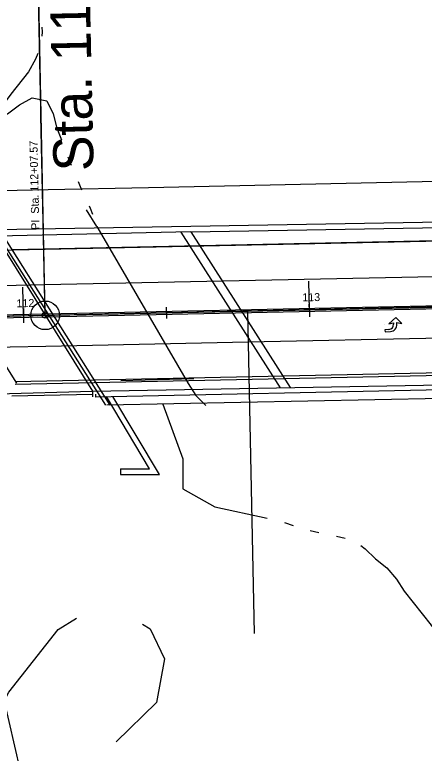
# Model space of a CAD drawing. Extents: x -25029 to 2274964, y -81170 to 687028.
# Drawn here: x -3398 to -3254.8, y -66558.7 to -66300.4 of the extents above; entities that cross this region are included whole.
import ezdxf

# ---------------------------------------------------------------- set-up
doc = ezdxf.new("R2010")
doc.units = 0
for name, color, linetype in [('81911BEA - RW_X_Fee_RW', 7, 'Continuous'), ('AP_X_Runway', 7, 'Continuous'), ('BD_X_Canopy', 7, 'Continuous'), ('BR_X_Rail_Object', 7, 'Continuous'), ('BRIDGE', 7, 'Continuous'), ('Default', 7, 'Continuous'), ('DRIVWY', 7, 'Continuous'), ('DV_X_Corp_Line', 7, 'Continuous'), ('GE_X_CL_100', 7, 'Continuous'), ('GE_X_CL_20', 7, 'Continuous'), ('GK_Visualization', 7, 'Continuous'), ('MT_P_Edge_Line', 7, 'Continuous'), ('MT_P_Lane_Line', 7, 'Continuous'), ('PM_P_Cells', 7, 'Continuous'), ('PM_P_CL_Double_Solid', 7, 'Continuous'), ('PM_P_Stop_Line', 7, 'Continuous'), ('PV_X_Curb', 7, 'Continuous'), ('PV_X_EOP', 7, 'Continuous'), ('RD_X_GR_Rt', 7, 'Continuous'), ('WATER', 7, 'Continuous')]:
    doc.layers.add(name, color=color, linetype=linetype)

msp = doc.modelspace()

# ---------------------------------------------------------------- linework, layer by layer
at = {"layer": '81911BEA - RW_X_Fee_RW'}
msp.add_lwpolyline([(-3880.32, -66372.11), (-3386.39, -66361.55), (-3351.29, -66360.79), (-3175.8, -66357.04)], dxfattribs=at)
at = {"layer": 'AP_X_Runway'}
msp.add_line((-3221.39, -66402.05), (-5080.45, -66441.35), dxfattribs=at)
at = {"layer": 'BD_X_Canopy'}
for p, q in [((-3387.41, -66405.56), (-3390.94, -66231.3)), ((-3316.65, -66404.05), (-3314.3, -66516.83))]:
    msp.add_line(p, q, dxfattribs=at)
at = {"layer": 'BR_X_Rail_Object'}
for p, q in [((-3404.82, -66375.6), (-3171.59, -66371.41)), ((-3336.43, -66376.37), (-3171.55, -66373.41)), ((-3336.43, -66376.37), (-3426.63, -66378.36)), ((-3339.94, -66376.44), (-3305.21, -66430.87)), ((-3336.43, -66376.37), (-3301.7, -66430.81)), ((-3144.09, -66377.42), (-3426.53, -66383.36)), ((-3404.78, -66377.6), (-3370.91, -66432.11)), ((-3115.12, -66422.82), (-3397.92, -66428.77)), ((-3370.91, -66432.11), (-3137.17, -66427.72)), ((-3136.95, -66429.28), (-3369.76, -66434.18)), ((-3370.89, -66433.2), (-3399.04, -66433.79)), ((-3370.91, -66432.11), (-3370.88, -66434.11)), ((-3361.06, -66459.29), (-3361.06, -66461.29))]:
    msp.add_line(p, q, dxfattribs=at)
for points in [[(-3360.93, -66428.32), (-3335.45, -66427.65)], [(-3361.06, -66459.29), (-3350.97, -66459.29), (-3366.01, -66434.01)], [(-3361.06, -66461.29), (-3347.45, -66461.29), (-3363.71, -66433.97)]]:
    msp.add_lwpolyline(points, dxfattribs=at)
at = {"layer": 'BRIDGE'}
msp.add_line((-3132.73, -66432.24), (-3365.79, -66436.98), dxfattribs=at)
at = {"layer": 'Default'}
for p, q in [((-4819.56, -66435.63), (-2645.14, -66389.94)), ((-4644.7, -66431.96), (-2645.14, -66389.94)), ((-3968.34, -66417.25), (-3118.32, -66399.39)), ((-3968.56, -66418.25), (-3118.26, -66400.38)), ((-3295.05, -66401.1), (-3294.95, -66406.1)), ((-3395.03, -66403.2), (-3394.93, -66408.2)), ((-3295, -66403.6), (-3295, -66403.6)), ((-3394.98, -66405.7), (-3394.98, -66405.7)), ((-3369.78, -66433.18), (-3369.76, -66434.18))]:
    msp.add_line(p, q, dxfattribs=at)
for points in [[(-3290, -66403.49), (-3245.01, -66402.55)], [(-3389.98, -66405.59), (-3344.99, -66404.65)], [(-3344.99, -66404.65), (-3300, -66403.7)], [(-3297.5, -66403.65), (-3292.5, -66403.55)], [(-3397.48, -66405.75), (-3392.48, -66405.65)]]:
    msp.add_lwpolyline(points, dxfattribs=at)
at = {"layer": 'DRIVWY'}
for points in [[(-3406.99, -66550.22), (-3400.11, -66537.39), (-3382.81, -66515.51), (-3376.41, -66511.51)], [(-3353.33, -66513.63), (-3350.66, -66515.25), (-3345.66, -66525.73), (-3348.47, -66541.02), (-3362.63, -66554.75)]]:
    msp.add_lwpolyline(points, dxfattribs=at)
at = {"layer": 'DV_X_Corp_Line'}
msp.add_line((-3410.94, -66500.92), (-3367.87, -66687.29), dxfattribs=at)
at = {"layer": 'GE_X_CL_100'}
for p, q in [((-3387.51, -66400.56), (-3391.72, -66201.51)), ((-3295, -66403.63), (-3295.21, -66393.63)), ((-3394.98, -66405.72), (-3395.19, -66395.72)), ((-3387.41, -66405.56), (-3154.6, -66400.69)), ((-3412.4, -66406.09), (-3387.41, -66405.56))]:
    msp.add_line(p, q, dxfattribs=at)
msp.add_circle((-3387.41, -66405.56), 5, dxfattribs=at)
at = {"layer": 'GE_X_CL_20'}
for p, q in [((-3387.43, -66404.56), (-3388.88, -66335.78)), ((-3344.99, -66404.67), (-3345.03, -66402.67)), ((-3295, -66403.63), (-3295.04, -66401.63)), ((-3394.98, -66405.72), (-3395.02, -66403.72)), ((-3344.99, -66404.67), (-3344.95, -66406.67))]:
    msp.add_line(p, q, dxfattribs=at)
msp.add_circle((-3387.41, -66405.56), 1, dxfattribs=at)
at = {"layer": 'GK_Visualization'}
for p, q in [((-3387.41, -66405.56), (-3154.6, -66400.69)), ((-3412.4, -66406.09), (-3387.41, -66405.56)), ((-3387.48, -66405.62), (-3387.34, -66405.49)), ((-3387.48, -66405.49), (-3387.34, -66405.62))]:
    msp.add_line(p, q, dxfattribs=at)
at = {"layer": 'MT_P_Edge_Line'}
msp.add_line((-3316.42, -66414.82), (-3116.47, -66410.65), dxfattribs=at)
at = {"layer": 'MT_P_Lane_Line'}
for points in [[(-3995.07, -66407.56), (-3412.63, -66395.34), (-3387.64, -66394.81), (-3154.82, -66389.95), (-3129.82, -66389.44)], [(-3994.62, -66429.04), (-3412.18, -66416.82), (-3387.18, -66416.29), (-3316.42, -66414.82)]]:
    msp.add_lwpolyline(points, dxfattribs=at)
at = {"layer": 'PM_P_Cells'}
for p, q in [((-3264.76, -66406.34), (-3267.27, -66408.51)), ((-3262.7, -66408.47), (-3264.76, -66406.34)), ((-3268.69, -66408.85), (-3268.69, -66408.85)), ((-3267.18, -66410.51), (-3268.58, -66410.6)), ((-3268.58, -66410.6), (-3268.53, -66411.35)), ((-3267.27, -66408.51), (-3265.61, -66408.15)), ((-3265.61, -66408.15), (-3265.57, -66408.68)), ((-3264.38, -66408.57), (-3264.41, -66408.08)), ((-3264.41, -66408.08), (-3262.7, -66408.47)), ((-3262.7, -66408.47), (-3262.7, -66408.47)), ((-3268.53, -66411.35), (-3266.67, -66411.23))]:
    msp.add_line(p, q, dxfattribs=at)
for centre, radius, end in [((-3267.29, -66408.79), 1.72, 3.6993), ((-3266.83, -66408.77), 2.46, 4.6078)]:
    msp.add_arc(centre, radius, 273.6993, end, dxfattribs=at)
at = {"layer": 'PM_P_CL_Double_Solid'}
msp.add_lwpolyline([(-3994.85, -66418.3), (-3412.4, -66406.09), (-3387.41, -66405.56), (-3154.6, -66400.69), (-3111.03, -66399.81)], dxfattribs=at)
at = {"layer": 'PM_P_Stop_Line'}
for p, q in [((-3369.37, -66374.43), (-3372.94, -66368.63)), ((-3369.37, -66374.43), (-3337.36, -66429.39)), ((-3404.97, -66375.87), (-3366.33, -66437)), ((-3403.37, -66375.84), (-3364.74, -66436.96)), ((-3426.59, -66383.16), (-3397.44, -66429.27)), ((-3337.36, -66429.39), (-3334.68, -66433.58)), ((-3334.68, -66433.58), (-3331.21, -66437.06))]:
    msp.add_line(p, q, dxfattribs=at)
at = {"layer": 'PV_X_Curb'}
msp.add_line((-3116.04, -66423.84), (-3397.9, -66429.77), dxfattribs=at)
at = {"layer": 'PV_X_EOP'}
msp.add_lwpolyline([(-3190.7, -66378.25), (-3398.95, -66382.69)], dxfattribs=at)
at = {"layer": 'RD_X_GR_Rt'}
msp.add_line((-3460.16, -66434.44), (-3370.91, -66432.11), dxfattribs=at)
at = {"layer": 'WATER'}
for p, q in [((-3379.44, -66350.06), (-3378.33, -66352.98)), ((-3375.92, -66358.75), (-3374.7, -66361.62)), ((-3303.7, -66478.08), (-3300.73, -66479.06)), ((-3294.74, -66480.81), (-3291.69, -66481.48)), ((-3285.58, -66482.82), (-3282.53, -66483.49))]:
    msp.add_line(p, q, dxfattribs=at)
for points in [[(-3388.56, -66304.81), (-3388.44, -66306.39), (-3388.58, -66307.93)], [(-3389.96, -66313.95), (-3390.81, -66315.99), (-3393.22, -66320.4), (-3399.43, -66328.23), (-3405.51, -66336.21), (-3400.59, -66335.04), (-3396.43, -66331.9), (-3391.93, -66329.53), (-3386.88, -66330.47), (-3384.65, -66335.05), (-3383.28, -66340.04), (-3381.68, -66344.22)], [(-3372.05, -66367.28), (-3371.69, -66368.03), (-3370.85, -66370.16)], [(-3346.27, -66436.59), (-3339.3, -66455.74), (-3339.3, -66466.23), (-3328.1, -66472.53), (-3309.75, -66476.54)], [(-3277.01, -66486.08), (-3275.49, -66487.26), (-3271.93, -66490.79), (-3267.94, -66493.9), (-3264.52, -66497.85), (-3261.81, -66502.07), (-3252.39, -66513.98), (-3248.62, -66517.3), (-3241.49, -66524.49), (-3238.85, -66529), (-3236.22, -66532.9)]]:
    msp.add_lwpolyline(points, dxfattribs=at)

# ---------------------------------------------------------------- texts
at = {"layer": 'GE_X_CL_100'}
msp.add_text('Sta. 112+07.57', height=14, rotation=91.211, dxfattribs=at).set_placement((-3370.45, -66355.03))
at = {"layer": 'GE_X_CL_20'}
for s, rotation, p in [('PI  Sta. 112+07.57', 91.211, (-3389.44, -66375.59)), ('112', 1.211, (-3397.41, -66402.77)), ('113', 1.1965, (-3297.46, -66400.68))]:
    msp.add_text(s, height=2.8, rotation=rotation, dxfattribs=at).set_placement(p)
at = {"layer": 'GK_Visualization'}
msp.add_text('54', height=0.14, dxfattribs=at).set_placement((-3387.41, -66405.56))

doc.saveas('drawing.dxf')
